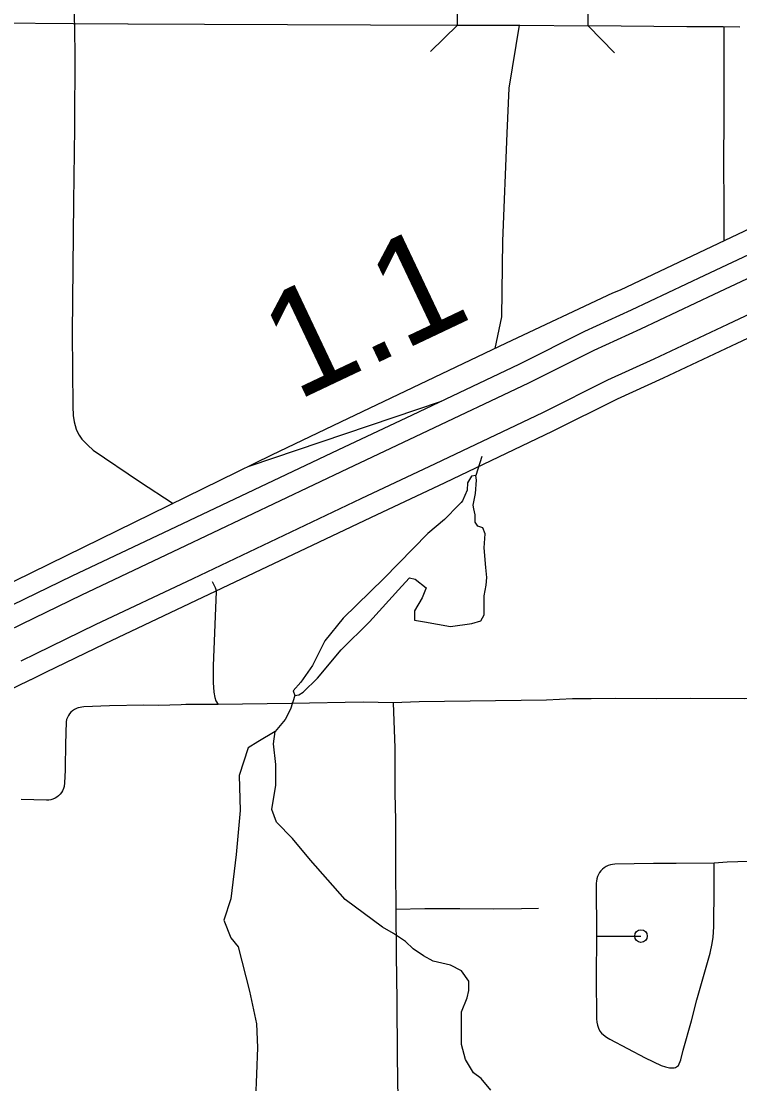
# Model space of a CAD drawing. Extents: x -19 to 366, y -4 to 359.
# Drawn here: x 148.163 to 148.706, y 185.132 to 185.934 of the extents above; entities that cross this region are included whole.
import ezdxf

# ---------------------------------------------------------------- set-up
doc = ezdxf.new("R2010")
doc.units = 0
for name, color, linetype in [('Level 10', 7, 'Continuous'), ('Level 19', 7, 'Continuous'), ('Level 27', 7, 'Continuous'), ('Level 33', 7, 'Continuous'), ('Level 34', 7, 'Continuous'), ('Level 35', 7, 'Continuous'), ('Level 37', 7, 'Continuous'), ('Level 48', 7, 'Continuous'), ('Level 60', 7, 'Continuous')]:
    doc.layers.add(name, color=color, linetype=linetype)

msp = doc.modelspace()

# ---------------------------------------------------------------- linework, layer by layer
at = {"layer": 'Level 10'}
for p, q in [((148.49249, 185.93148), (148.4932, 185.97883)), ((148.59122, 185.93098), (148.59167, 185.97833)), ((148.12221, 185.93357), (148.20247, 185.93269)), ((148.20267, 185.93269), (148.24381, 185.93259)), ((148.70565, 185.93004), (148.69321, 185.93014))]:
    msp.add_line(p, q, dxfattribs=at)
for points in [[(148.24372, 185.93259), (148.30139, 185.93222), (148.42676, 185.93181), (148.49249, 185.93148)], [(148.49249, 185.93148), (148.53955, 185.93144), (148.59122, 185.93098)], [(148.69324, 185.93014), (148.66576, 185.93033), (148.59122, 185.93098)]]:
    msp.add_lwpolyline(points, dxfattribs=at)
at = {"layer": 'Level 19'}
for p, q in [((148.67924, 185.74267), (148.67925, 185.74267)), ((148.6861, 185.7281), (148.68609, 185.7281)), ((148.69657, 185.70582), (148.69657, 185.70582)), ((148.70341, 185.69125), (148.70342, 185.69125)), ((148.17027, 185.4373), (148.17011, 185.43722))]:
    msp.add_line(p, q, dxfattribs=at)
for points in [[(148.67925, 185.74267), (148.94271, 185.86648), (148.94984, 185.85204)], [(148.94984, 185.85204), (148.6861, 185.7281)], [(148.69657, 185.70582), (148.9603, 185.82975), (148.96676, 185.815)], [(148.96676, 185.815), (148.70341, 185.69125)], [(148.14521, 185.4883), (148.15646, 185.49382), (148.20169, 185.51577), (148.27556, 185.55069), (148.40252, 185.61102), (148.45859, 185.63743), (148.53909, 185.6757), (148.58859, 185.7005), (148.62393, 185.71665), (148.67924, 185.74267)], [(148.68609, 185.7281), (148.6307, 185.70205), (148.59555, 185.68598), (148.54615, 185.66123), (148.46548, 185.62288), (148.4094, 185.59647), (148.28246, 185.53614), (148.20864, 185.50125), (148.16352, 185.47936), (148.15231, 185.47385)], [(148.16317, 185.45175), (148.17433, 185.45723), (148.21927, 185.47904), (148.293, 185.51389), (148.41993, 185.57421), (148.47601, 185.60062), (148.55695, 185.6391), (148.60618, 185.66377), (148.64106, 185.67971), (148.69657, 185.70582)], [(148.70342, 185.69125), (148.64783, 185.6651), (148.61314, 185.64925), (148.56402, 185.62464), (148.48289, 185.58607), (148.42682, 185.55966), (148.2999, 185.49934), (148.22623, 185.46452), (148.18139, 185.44277), (148.17027, 185.4373)], [(148.33516, 185.59852), (148.48036, 185.64768)], [(148.17011, 185.43722), (148.13629, 185.42087), (148.11772, 185.41167), (148.09638, 185.40021), (148.07476, 185.3883), (148.05539, 185.37691), (148.03594, 185.36497), (148.01762, 185.35306), (147.99934, 185.34086), (147.98175, 185.32832), (147.96245, 185.31407)]]:
    msp.add_lwpolyline(points, dxfattribs=at)
at = {"layer": 'Level 27'}
msp.add_lwpolyline([(148.93575, 185.88341), (148.61534, 185.73148), (148.60963, 185.72916), (148.52941, 185.69151), (148.40422, 185.63189), (148.35199, 185.60679), (148.31311, 185.58769), (148.14487, 185.50555)], dxfattribs=at)
at = {"layer": 'Level 33'}
for points in [[(148.20273, 185.95637), (148.20348, 185.91086), (148.20324, 185.85392), (148.20251, 185.79823), (148.20161, 185.69905), (148.20201, 185.64361), (148.20224, 185.63687), (148.20302, 185.63199), (148.20377, 185.62922), (148.2047, 185.62643), (148.2058, 185.62383), (148.20685, 185.62193)], [(148.69361, 185.93012), (148.69354, 185.88813), (148.69376, 185.85945), (148.69343, 185.83069), (148.6937, 185.79245), (148.6937, 185.76864)], [(148.20685, 185.62193), (148.20893, 185.61902), (148.21104, 185.61659), (148.21335, 185.61434), (148.21751, 185.6107), (148.25232, 185.58713), (148.27774, 185.57042)], [(148.30734, 185.51161), (148.30964, 185.50688), (148.31004, 185.50547), (148.31025, 185.50401), (148.30818, 185.44784), (148.30797, 185.43915), (148.30806, 185.43511), (148.30835, 185.43175), (148.30866, 185.42795), (148.30932, 185.42398), (148.31015, 185.42149), (148.31175, 185.41878)], [(148.57933, 185.42306), (148.55983, 185.42201), (148.46353, 185.4206), (148.44398, 185.41995)], [(148.64245, 185.42303), (148.61157, 185.42311), (148.5936, 185.4229), (148.57933, 185.42306)], [(148.72369, 185.42347), (148.70919, 185.42308), (148.66859, 185.4232), (148.64245, 185.42303)], [(148.31175, 185.41878), (148.28731, 185.41856), (148.28381, 185.41844), (148.26683, 185.41789), (148.25571, 185.41811), (148.2297, 185.4176), (148.21042, 185.41694), (148.20622, 185.41616), (148.20524, 185.41581), (148.20326, 185.41487), (148.20191, 185.41395), (148.20069, 185.41287), (148.19961, 185.41164), (148.1987, 185.41029), (148.19797, 185.40884), (148.19742, 185.4073), (148.19709, 185.40571), (148.19657, 185.38886), (148.19637, 185.37117), (148.19634, 185.36905), (148.19586, 185.35946), (148.1955, 185.35673), (148.19502, 185.35515), (148.19438, 185.35363), (148.19355, 185.35222), (148.19252, 185.35091), (148.19135, 185.34974), (148.19005, 185.34873), (148.18863, 185.34789), (148.18711, 185.34724), (148.18554, 185.34678), (148.18391, 185.34652), (148.18226, 185.34647), (148.1631, 185.34708)], [(148.44398, 185.41995), (148.42131, 185.42033), (148.36732, 185.41933), (148.31175, 185.41878)], [(148.44398, 185.41995), (148.44531, 185.38597), (148.44529, 185.35152), (148.44577, 185.33164)], [(148.44577, 185.33164), (148.44566, 185.29341), (148.44596, 185.26421)], [(148.59741, 185.24378), (148.59733, 185.21322), (148.59754, 185.18139), (148.59776, 185.17886), (148.59833, 185.17655), (148.59908, 185.17428), (148.60014, 185.17218), (148.60132, 185.17063), (148.60281, 185.16926), (148.60506, 185.16755), (148.60762, 185.16602), (148.63427, 185.15209), (148.64624, 185.14619), (148.64959, 185.14513), (148.65264, 185.14441), (148.65463, 185.14438), (148.65617, 185.14453), (148.65716, 185.14476), (148.65797, 185.14517), (148.65943, 185.1463), (148.66106, 185.15048), (148.66283, 185.15778), (148.66928, 185.1798), (148.67337, 185.19581), (148.68328, 185.23102), (148.68494, 185.23832), (148.68562, 185.24316), (148.68606, 185.25075), (148.68646, 185.2808), (148.68635, 185.29897)], [(148.68635, 185.29897), (148.65775, 185.29862), (148.64048, 185.29861), (148.61139, 185.29807), (148.60969, 185.29794), (148.608, 185.2976), (148.60638, 185.29707), (148.60484, 185.29635), (148.60337, 185.29544), (148.60203, 185.29437), (148.60084, 185.29315), (148.59981, 185.29179), (148.59893, 185.29032), (148.59824, 185.28875), (148.59772, 185.28711), (148.59742, 185.28543), (148.59733, 185.28372), (148.59741, 185.24378)], [(148.71219, 185.30026), (148.69616, 185.29958), (148.68635, 185.29897)], [(148.44596, 185.26421), (148.44617, 185.22936), (148.44676, 185.19548), (148.44708, 185.15293), (148.44756, 185.12016), (148.44754, 185.08615), (148.44845, 185.00328)], [(148.59741, 185.24378), (148.63108, 185.24388)]]:
    msp.add_lwpolyline(points, dxfattribs=at)
msp.add_circle((148.63108, 185.24388), 0.00473, dxfattribs=at)
at = {"layer": 'Level 34'}
msp.add_lwpolyline([(148.44596, 185.26421), (148.46792, 185.26468), (148.49424, 185.26468), (148.51987, 185.26447), (148.54099, 185.26466), (148.55374, 185.26493)], dxfattribs=at)
at = {"layer": 'Level 35'}
for points in [[(148.53914, 185.93144), (148.53123, 185.88396), (148.52969, 185.84988), (148.52659, 185.76855), (148.52581, 185.71123), (148.5207, 185.68737)], [(148.51082, 185.60577), (148.50649, 185.59146)], [(148.50484, 185.56641), (148.50439, 185.56918), (148.50607, 185.57801), (148.50691, 185.5881), (148.50649, 185.59146), (148.50313, 185.59104), (148.50019, 185.58599), (148.49977, 185.58053), (148.49641, 185.57254), (148.49533, 185.57127)], [(148.47013, 185.54786), (148.43695, 185.51381), (148.40628, 185.48397), (148.39242, 185.46674), (148.38318, 185.44824), (148.37436, 185.43563), (148.36848, 185.42891), (148.36974, 185.42554), (148.37268, 185.42596), (148.37604, 185.42806), (148.38696, 185.43857), (148.4046, 185.46001), (148.42603, 185.48103), (148.45039, 185.50793), (148.45627, 185.51423), (148.46047, 185.51339), (148.46887, 185.50667), (148.46593, 185.4991), (148.46005, 185.48943), (148.46005, 185.48229), (148.46761, 185.48103), (148.48736, 185.47766), (148.50332, 185.47977), (148.51004, 185.48187), (148.51256, 185.48649), (148.51256, 185.50078), (148.51424, 185.50877), (148.51466, 185.51465), (148.51382, 185.52222), (148.51256, 185.53693), (148.5134, 185.54744), (148.51172, 185.55206), (148.50794, 185.55333), (148.50584, 185.55627), (148.50584, 185.56173), (148.50484, 185.56641)], [(148.49533, 185.57127), (148.49366, 185.5693), (148.48274, 185.55837), (148.47013, 185.54786)], [(148.36974, 185.42554), (148.36648, 185.41524), (148.36249, 185.40747), (148.35493, 185.39822), (148.34182, 185.39038), (148.3346, 185.3859), (148.32763, 185.36499), (148.3284, 185.33865), (148.32531, 185.30534), (148.32144, 185.27204), (148.31602, 185.25577), (148.32144, 185.2426), (148.32686, 185.23563), (148.33537, 185.20232), (148.34079, 185.17754), (148.34157, 185.15972), (148.34079, 185.13958), (148.34002, 185.12099)], [(148.51769, 185.12744), (148.51053, 185.1364), (148.50456, 185.14058), (148.49859, 185.15074), (148.4956, 185.16209), (148.4956, 185.17523), (148.4956, 185.18658), (148.49978, 185.19734), (148.50098, 185.20271), (148.50098, 185.20988), (148.4956, 185.21765), (148.48725, 185.22183), (148.47411, 185.22482), (148.46695, 185.229), (148.45919, 185.23437), (148.45322, 185.23975), (148.44426, 185.24573), (148.4359, 185.2505), (148.40784, 185.27141), (148.38158, 185.30128), (148.36785, 185.31741), (148.35591, 185.32996), (148.35232, 185.33952), (148.35531, 185.35786), (148.35531, 185.37339), (148.35352, 185.38892), (148.35493, 185.39822)]]:
    msp.add_lwpolyline(points, dxfattribs=at)
at = {"layer": 'Level 37'}
for points in [[(148.49249, 185.93148), (148.4721, 185.9117)], [(148.61112, 185.91071), (148.59122, 185.93098)]]:
    msp.add_lwpolyline(points, dxfattribs=at)
at = {"layer": 'Level 60'}
for points in [[(154.11585, 1.87092), (153.9063, 10.48743), (153.69602, 19.10409), (153.48501, 27.72087), (153.27327, 36.3378), (153.0608, 44.95486), (152.84759, 53.57206), (152.63366, 62.1894), (152.419, 70.80688), (152.20362, 79.42449), (151.98751, 88.04225), (151.77068, 96.66014), (151.55312, 105.27817), (151.33484, 113.89634), (151.11584, 122.51465), (150.89612, 131.13311), (150.67568, 139.7517), (150.45452, 148.37043), (150.23264, 156.98931), (150.01005, 165.60832), (149.78674, 174.22748), (149.56272, 182.84677), (149.33799, 191.46621), (149.11254, 200.0858), (148.88638, 208.70552), (148.65952, 217.32539), (148.43194, 225.9454), (148.20366, 234.56555), (147.97466, 243.18584), (147.74497, 251.80628), (147.51457, 260.42687), (147.28346, 269.04759), (147.05165, 277.66846), (146.81914, 286.28948), (146.58593, 294.91064), (146.35202, 303.53194), (146.11742, 312.15339), (145.88211, 320.77499), (145.64611, 329.39673), (145.40941, 338.01861), (145.17202, 346.64065)], [(0, 180.89994), (7.12284, 180.90436), (14.24566, 180.9176), (21.36847, 180.93968), (28.49124, 180.97058), (35.61397, 181.01031), (42.73664, 181.05888), (49.85925, 181.11627), (56.98178, 181.18249), (64.10422, 181.25754), (71.22656, 181.34142), (78.3488, 181.43413), (85.47091, 181.53567), (92.5929, 181.64603), (99.71474, 181.76523), (106.83643, 181.89325), (113.95795, 182.0301), (121.0793, 182.17578), (128.20046, 182.33029), (135.32143, 182.49362), (142.44218, 182.66579), (149.56272, 182.84677), (156.68303, 183.03659), (163.8031, 183.23523), (170.92291, 183.4427), (178.04247, 183.65899), (185.16175, 183.88411), (192.28074, 184.11805), (199.39944, 184.36082), (206.51784, 184.61242), (213.63591, 184.87283), (220.75366, 185.14207), (227.87107, 185.42014), (234.98813, 185.70702), (242.10483, 186.00273), (249.22115, 186.30726), (256.33709, 186.62061), (263.45264, 186.94279), (270.56779, 187.27378), (277.68251, 187.61359), (284.79682, 187.96222), (291.91068, 188.31967), (299.02409, 188.68594), (306.13705, 189.06103), (313.24954, 189.44494), (320.36154, 189.83766), (327.47305, 190.23919), (334.58406, 190.64954), (341.69455, 191.06871)]]:
    msp.add_spline(points, degree=3, dxfattribs=at)

# ---------------------------------------------------------------- texts
at = {"layer": 'Level 48'}
msp.add_text('1.1', height=0.08, rotation=25.35362, dxfattribs=at).set_placement((148.37093, 185.64757))

doc.saveas('drawing.dxf')
